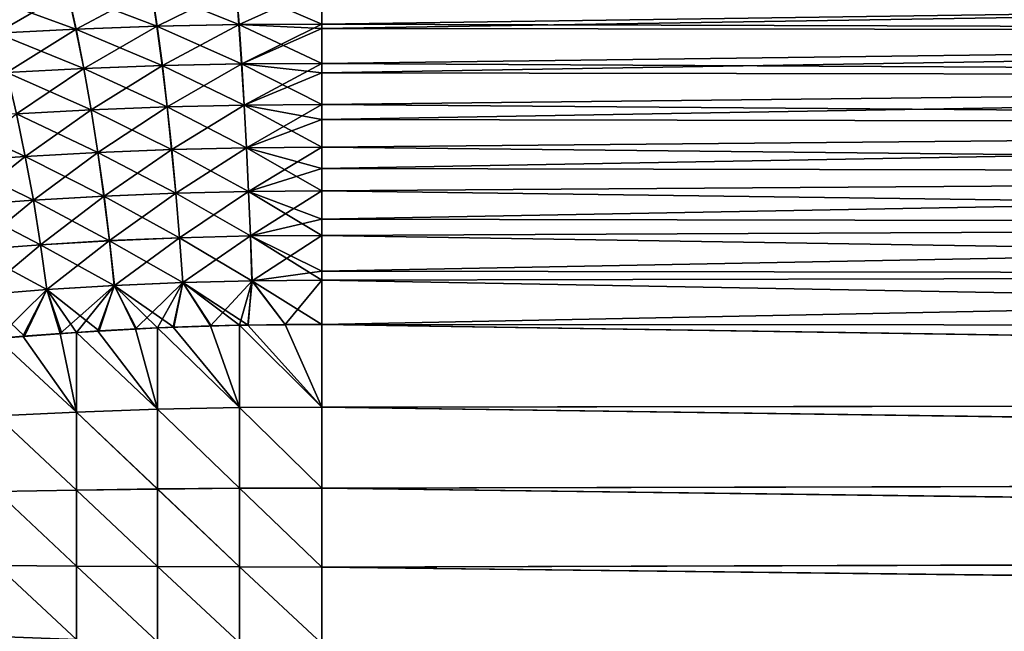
# Model space of a CAD drawing. Header units: metres. Extents: x -2 to 78, y -85 to 85.
# Tile 312 of 500: x 53.84 to 58.18, y -2.34 to 0.36. Entities that reach past the tile are written whole.
import ezdxf

# ---------------------------------------------------------------- set-up
doc = ezdxf.new("R2010")
doc.units = ezdxf.units.M
doc.layers.add('solid_20004802', color=7, linetype='CONTINUOUS')

msp = doc.modelspace()

# ---------------------------------------------------------------- linework, layer by layer
at = {"layer": 'solid_20004802'}
for points in [[(54.089111, 0.320754, 5.405857), (54.052525, 0.484844, 5.545139), (53.689743, 0.466555, 5.460772)], [(53.738174, 0.303127, -5.323793), (53.689766, 0.466868, -5.461069), (54.053059, 0.485401, -5.545871)], [(54.089626, 0.321259, -5.406513), (53.738174, 0.303127, -5.323793), (54.053059, 0.485401, -5.545871)], [(54.446087, 0.333886, 5.465898), (54.421497, 0.498254, 5.606681), (54.052525, 0.484844, 5.545139)], [(54.089111, 0.320754, 5.405857), (54.446087, 0.333886, 5.465898), (54.052525, 0.484844, 5.545139)], [(54.089626, 0.321259, -5.406513), (54.053059, 0.485401, -5.545871), (54.422253, 0.498875, -5.607553)], [(54.446815, 0.33445, -5.466688), (54.089626, 0.321259, -5.406513), (54.422253, 0.498875, -5.607553)], [(54.807972, 0.341728, 5.502832), (54.795525, 0.50626, 5.64455), (54.421497, 0.498254, 5.606681)], [(54.446087, 0.333886, 5.465898), (54.807972, 0.341728, 5.502832), (54.421497, 0.498254, 5.606681)], [(54.446815, 0.33445, -5.466688), (54.422253, 0.498875, -5.607553), (54.796127, 0.506712, -5.645201)], [(54.808552, 0.342139, -5.503424), (54.446815, 0.33445, -5.466688), (54.796127, 0.506712, -5.645201)], [(55.173691, 0.343787, 5.51583), (55.173492, 0.508328, 5.657877), (54.795525, 0.50626, 5.64455)], [(54.807972, 0.341728, 5.502832), (55.173691, 0.343787, 5.51583), (54.795525, 0.50626, 5.64455)], [(54.808552, 0.342139, -5.503424), (54.796127, 0.506712, -5.645201), (55.173496, 0.506934, -5.656584)], [(55.173691, 0.343787, -5.51583), (54.808552, 0.342139, -5.503424), (55.173496, 0.506934, -5.656584)], [(66.143051, 0.499589, 5.693129), (55.173492, 0.508328, 5.657877), (55.173691, 0.343787, 5.51583)], [(66.143051, 0.499589, -5.693129), (55.173691, 0.343787, -5.51583), (55.173496, 0.506934, -5.656584)], [(66.143051, 0.499589, 5.693129), (55.173691, 0.343787, 5.51583), (55.17371, 0.323572, 5.499761)], [(66.143745, 0.311275, -5.532616), (55.173691, 0.343787, -5.51583), (66.143051, 0.499589, -5.693129)], [(66.143738, 0.311275, 5.532616), (66.143051, 0.499589, 5.693129), (55.17371, 0.323572, 5.499761)], [(53.738155, 0.302846, 5.323541), (54.089111, 0.320754, 5.405857), (53.689743, 0.466555, 5.460772)], [(54.123627, 0.147099, 5.279096), (54.089111, 0.320754, 5.405857), (53.738155, 0.302846, 5.323541)], [(53.783813, 0.129692, -5.198938), (53.738174, 0.303127, -5.323793), (54.089626, 0.321259, -5.406513)], [(54.12413, 0.147555, -5.279648), (53.783813, 0.129692, -5.198938), (54.089626, 0.321259, -5.406513)], [(54.469292, 0.160049, 5.33769), (54.446087, 0.333886, 5.465898), (54.089111, 0.320754, 5.405857)], [(54.123627, 0.147099, 5.279096), (54.469292, 0.160049, 5.33769), (54.089111, 0.320754, 5.405857)], [(54.12413, 0.147555, -5.279648), (54.089626, 0.321259, -5.406513), (54.446815, 0.33445, -5.466688)], [(54.470001, 0.16056, -5.338367), (54.12413, 0.147555, -5.279648), (54.446815, 0.33445, -5.466688)], [(54.81971, 0.167786, 5.373719), (54.807972, 0.341728, 5.502832), (54.446087, 0.333886, 5.465898)], [(54.469292, 0.160049, 5.33769), (54.81971, 0.167786, 5.373719), (54.446087, 0.333886, 5.465898)], [(54.470001, 0.16056, -5.338367), (54.446815, 0.33445, -5.466688), (54.808552, 0.342139, -5.503424)], [(54.820274, 0.168159, -5.374229), (54.470001, 0.16056, -5.338367), (54.808552, 0.342139, -5.503424)], [(55.17371, 0.323572, 5.499761), (55.173691, 0.343787, 5.51583), (54.807972, 0.341728, 5.502832)], [(55.173828, 0.169889, 5.386413), (55.17371, 0.323572, 5.499761), (54.807972, 0.341728, 5.502832)], [(54.81971, 0.167786, 5.373719), (55.173828, 0.169889, 5.386413), (54.807972, 0.341728, 5.502832)], [(54.820274, 0.168159, -5.374229), (54.808552, 0.342139, -5.503424), (55.173691, 0.343787, -5.51583)], [(54.820274, 0.168159, -5.374229), (55.173691, 0.343787, -5.51583), (55.17371, 0.323577, -5.499765)], [(55.173828, 0.169889, -5.386413), (54.820274, 0.168159, -5.374229), (55.17371, 0.323577, -5.499765)], [(66.143745, 0.311275, -5.532616), (55.17371, 0.323577, -5.499765), (55.173691, 0.343787, -5.51583)], [(66.143745, 0.311275, -5.532616), (55.173828, 0.169889, -5.386413), (55.17371, 0.323577, -5.499765)], [(66.143738, 0.311275, 5.532616), (55.17371, 0.323572, 5.499761), (55.173828, 0.169889, 5.386413)], [(66.143738, 0.311275, 5.532616), (55.173828, 0.169889, 5.386413), (55.173851, 0.128313, 5.358255)], [(66.144379, 0.111074, -5.388629), (55.173828, 0.169889, -5.386413), (66.143745, 0.311275, -5.532616)], [(66.144379, 0.111074, 5.388629), (66.143738, 0.311275, 5.532616), (55.173851, 0.128313, 5.358255)], [(53.783794, 0.129441, 5.19875), (54.123627, 0.147099, 5.279096), (53.738155, 0.302846, 5.323541)], [(54.155823, -0.034644, 5.165708), (54.123627, 0.147099, 5.279096), (53.783794, 0.129441, 5.19875)], [(53.826363, -0.051949, -5.087348), (53.783813, 0.129692, -5.198938), (54.12413, 0.147555, -5.279648)], [(54.156322, -0.034232, -5.166128), (53.826363, -0.051949, -5.087348), (54.12413, 0.147555, -5.279648)], [(54.490952, -0.021787, 5.222915), (54.469292, 0.160049, 5.33769), (54.123627, 0.147099, 5.279096)], [(54.155823, -0.034644, 5.165708), (54.490952, -0.021787, 5.222915), (54.123627, 0.147099, 5.279096)], [(54.156322, -0.034232, -5.166128), (54.12413, 0.147555, -5.279648), (54.470001, 0.16056, -5.338367)], [(54.49165, -0.021324, -5.223449), (54.156322, -0.034232, -5.166128), (54.470001, 0.16056, -5.338367)], [(54.830658, -0.0141, 5.258071), (54.81971, 0.167786, 5.373719), (54.469292, 0.160049, 5.33769)], [(54.490952, -0.021787, 5.222915), (54.830658, -0.0141, 5.258071), (54.469292, 0.160049, 5.33769)], [(54.49165, -0.021324, -5.223449), (54.470001, 0.16056, -5.338367), (54.820274, 0.168159, -5.374229)], [(54.831215, -0.013762, -5.258478), (54.49165, -0.021324, -5.223449), (54.820274, 0.168159, -5.374229)], [(55.173851, 0.128313, 5.358255), (55.173828, 0.169889, 5.386413), (54.81971, 0.167786, 5.373719)], [(55.173912, -0.011948, 5.270449), (55.173851, 0.128313, 5.358255), (54.81971, 0.167786, 5.373719)], [(54.830658, -0.0141, 5.258071), (55.173912, -0.011948, 5.270449), (54.81971, 0.167786, 5.373719)], [(54.831215, -0.013762, -5.258478), (54.820274, 0.168159, -5.374229), (55.173828, 0.169889, -5.386413)], [(54.831215, -0.013762, -5.258478), (55.173828, 0.169889, -5.386413), (55.173851, 0.128317, -5.358259)], [(66.144379, 0.111074, -5.388629), (55.173851, 0.128317, -5.358259), (55.173828, 0.169889, -5.386413)], [(53.826332, -0.052173, 5.087241), (54.155823, -0.034644, 5.165708), (53.783794, 0.129441, 5.19875)], [(55.173912, -0.011948, -5.270449), (54.831215, -0.013762, -5.258478), (55.173851, 0.128317, -5.358259)], [(66.144379, 0.111074, -5.388629), (55.173912, -0.011948, -5.270449), (55.173851, 0.128317, -5.358259)], [(66.144379, 0.111074, 5.388629), (55.173851, 0.128313, 5.358255), (55.173912, -0.011948, 5.270449)], [(66.144379, 0.111074, 5.388629), (55.173912, -0.011948, 5.270449), (55.173927, -0.077805, 5.23282)], [(66.144951, -0.098818, -5.26237), (55.173912, -0.011948, -5.270449), (66.144379, 0.111074, -5.388629)], [(66.144951, -0.098818, 5.262369), (66.144379, 0.111074, 5.388629), (55.173927, -0.077805, 5.23282)], [(54.185493, -0.2229, 5.066316), (54.155823, -0.034644, 5.165708), (53.826332, -0.052173, 5.087241)], [(53.86554, -0.24021, -4.989639), (53.826363, -0.051949, -5.087348), (54.156322, -0.034232, -5.166128)], [(54.185997, -0.222528, -5.066579), (53.86554, -0.24021, -4.989639), (54.156322, -0.034232, -5.166128)], [(54.510921, -0.210055, 5.122202), (54.490952, -0.021787, 5.222915), (54.155823, -0.034644, 5.165708)], [(54.185493, -0.2229, 5.066316), (54.510921, -0.210055, 5.122202), (54.155823, -0.034644, 5.165708)], [(54.185997, -0.222528, -5.066579), (54.156322, -0.034232, -5.166128), (54.49165, -0.021324, -5.223449)], [(54.51162, -0.209636, -5.122565), (54.185997, -0.222528, -5.066579), (54.49165, -0.021324, -5.223449)], [(54.840744, -0.202371, 5.156522), (54.830658, -0.0141, 5.258071), (54.490952, -0.021787, 5.222915)], [(54.510921, -0.210055, 5.122202), (54.840744, -0.202371, 5.156522), (54.490952, -0.021787, 5.222915)], [(54.51162, -0.209636, -5.122565), (54.49165, -0.021324, -5.223449), (54.831215, -0.013762, -5.258478)], [(54.841297, -0.202064, -5.156806), (54.51162, -0.209636, -5.122565), (54.831215, -0.013762, -5.258478)], [(55.173927, -0.077805, 5.23282), (55.173912, -0.011948, 5.270449), (54.830658, -0.0141, 5.258071)], [(55.173935, -0.19997, 5.16868), (55.173927, -0.077805, 5.23282), (54.830658, -0.0141, 5.258071)], [(54.840744, -0.202371, 5.156522), (55.173935, -0.19997, 5.16868), (54.830658, -0.0141, 5.258071)], [(54.841297, -0.202064, -5.156806), (54.831215, -0.013762, -5.258478), (55.173912, -0.011948, -5.270449)], [(54.841297, -0.202064, -5.156806), (55.173912, -0.011948, -5.270449), (55.173927, -0.0778, -5.232823)], [(66.144951, -0.098818, -5.26237), (55.173927, -0.0778, -5.232823), (55.173912, -0.011948, -5.270449)], [(53.865498, -0.240408, 4.989628), (53.826332, -0.052173, 5.087241), (53.503559, -0.073877, 4.988294)], [(53.551994, -0.262088, 4.892896), (53.865498, -0.240408, 4.989628), (53.503559, -0.073877, 4.988294)], [(53.86554, -0.24021, -4.989639), (53.551376, -0.262154, -4.892528), (53.826363, -0.051949, -5.087348)], [(53.865498, -0.240408, 4.989628), (54.185493, -0.2229, 5.066316), (53.826332, -0.052173, 5.087241)], [(55.173935, -0.19997, -5.16868), (54.841297, -0.202064, -5.156806), (55.173927, -0.0778, -5.232823)], [(66.144951, -0.098818, -5.26237), (55.173935, -0.19997, -5.16868), (55.173927, -0.0778, -5.232823)], [(66.144951, -0.098818, 5.262369), (55.173927, -0.077805, 5.23282), (55.173935, -0.19997, 5.16868)], [(66.144951, -0.098818, 5.262369), (55.173935, -0.19997, 5.16868), (55.173931, -0.293292, 5.124375)], [(66.145462, -0.316071, 5.154652), (66.144951, -0.098818, 5.262369), (55.173931, -0.293292, 5.124375)], [(66.145462, -0.316071, -5.154652), (55.173935, -0.19997, -5.16868), (66.144951, -0.098818, -5.26237)], [(54.529099, -0.403143, 5.035948), (54.510921, -0.210055, 5.122202), (54.185493, -0.2229, 5.066316)], [(54.21299, -0.415707, -4.981391), (54.185997, -0.222528, -5.066579), (54.51162, -0.209636, -5.122565)], [(54.529804, -0.402761, -5.036114), (54.21299, -0.415707, -4.981391), (54.51162, -0.209636, -5.122565)], [(54.849915, -0.395416, 5.069472), (54.840744, -0.202371, 5.156522), (54.510921, -0.210055, 5.122202)], [(54.529099, -0.403143, 5.035948), (54.849915, -0.395416, 5.069472), (54.510921, -0.210055, 5.122202)], [(54.529804, -0.402761, -5.036114), (54.51162, -0.209636, -5.122565), (54.841297, -0.202064, -5.156806)], [(54.850471, -0.395137, -5.069615), (54.529804, -0.402761, -5.036114), (54.841297, -0.202064, -5.156806)], [(55.173931, -0.293292, 5.124375), (55.173935, -0.19997, 5.16868), (54.840744, -0.202371, 5.156522)], [(55.173908, -0.392987, 5.081289), (55.173931, -0.293292, 5.124375), (54.840744, -0.202371, 5.156522)], [(54.849915, -0.395416, 5.069472), (55.173908, -0.392987, 5.081289), (54.840744, -0.202371, 5.156522)], [(54.850471, -0.395137, -5.069615), (54.841297, -0.202064, -5.156806), (55.173935, -0.19997, -5.16868)], [(54.850471, -0.395137, -5.069615), (55.173935, -0.19997, -5.16868), (55.173931, -0.293286, -5.124378)], [(66.145462, -0.316071, -5.154652), (55.173931, -0.293286, -5.124378), (55.173935, -0.19997, -5.16868)], [(53.595345, -0.455467, -4.811255), (53.551376, -0.262154, -4.892528), (53.86554, -0.24021, -4.989639)], [(53.901077, -0.433626, 4.906294), (53.865498, -0.240408, 4.989628), (53.551994, -0.262088, 4.892896)], [(53.901134, -0.43345, -4.906192), (53.595345, -0.455467, -4.811255), (53.86554, -0.24021, -4.989639)], [(54.212475, -0.416044, 4.981309), (54.185493, -0.2229, 5.066316), (53.865498, -0.240408, 4.989628)], [(53.901077, -0.433626, 4.906294), (54.212475, -0.416044, 4.981309), (53.865498, -0.240408, 4.989628)], [(53.901134, -0.43345, -4.906192), (53.86554, -0.24021, -4.989639), (54.185997, -0.222528, -5.066579)], [(54.21299, -0.415707, -4.981391), (53.901134, -0.43345, -4.906192), (54.185997, -0.222528, -5.066579)], [(54.212475, -0.416044, 4.981309), (54.529099, -0.403143, 5.035948), (54.185493, -0.2229, 5.066316)], [(53.595943, -0.455399, 4.811629), (53.901077, -0.433626, 4.906294), (53.551994, -0.262088, 4.892896)], [(55.173908, -0.392987, -5.081289), (54.850471, -0.395137, -5.069615), (55.173931, -0.293286, -5.124378)], [(66.145462, -0.316071, -5.154652), (55.173908, -0.392987, -5.081289), (55.173931, -0.293286, -5.124378)], [(66.145462, -0.316071, 5.154652), (55.173931, -0.293292, 5.124375), (55.173908, -0.392987, 5.081289)], [(66.145462, -0.316071, 5.154652), (55.173908, -0.392987, 5.081289), (55.173862, -0.516715, 5.033623)], [(66.145905, -0.538304, 5.065896), (66.145462, -0.316071, 5.154652), (55.173862, -0.516715, 5.033623)], [(66.145905, -0.538304, -5.065896), (55.173908, -0.392987, -5.081289), (66.145462, -0.316071, -5.154652)], [(53.63464, -0.652212, -4.744249), (53.595345, -0.455467, -4.811255), (53.901134, -0.43345, -4.906192)], [(53.932919, -0.630178, 4.837384), (53.901077, -0.433626, 4.906294), (53.595943, -0.455399, 4.811629)], [(53.932995, -0.63002, -4.837156), (53.63464, -0.652212, -4.744249), (53.901134, -0.43345, -4.906192)], [(54.236656, -0.612442, 4.910844), (54.212475, -0.416044, 4.981309), (53.901077, -0.433626, 4.906294)], [(53.932919, -0.630178, 4.837384), (54.236656, -0.612442, 4.910844), (53.901077, -0.433626, 4.906294)], [(53.932995, -0.63002, -4.837156), (53.901134, -0.43345, -4.906192), (54.21299, -0.415707, -4.981391)], [(54.237194, -0.612135, -4.910722), (53.932995, -0.63002, -4.837156), (54.21299, -0.415707, -4.981391)], [(54.545403, -0.599425, 4.964313), (54.529099, -0.403143, 5.035948), (54.212475, -0.416044, 4.981309)], [(54.236656, -0.612442, 4.910844), (54.545403, -0.599425, 4.964313), (54.212475, -0.416044, 4.981309)], [(54.237194, -0.612135, -4.910722), (54.21299, -0.415707, -4.981391), (54.529804, -0.402761, -5.036114)], [(54.546127, -0.599076, -4.964259), (54.237194, -0.612135, -4.910722), (54.529804, -0.402761, -5.036114)], [(54.858131, -0.591621, 4.997088), (54.849915, -0.395416, 5.069472), (54.529099, -0.403143, 5.035948)], [(54.545403, -0.599425, 4.964313), (54.858131, -0.591621, 4.997088), (54.529099, -0.403143, 5.035948)], [(54.546127, -0.599076, -4.964259), (54.529804, -0.402761, -5.036114), (54.850471, -0.395137, -5.069615)], [(54.8587, -0.591364, -4.997071), (54.546127, -0.599076, -4.964259), (54.850471, -0.395137, -5.069615)], [(55.173862, -0.516715, 5.033623), (55.173908, -0.392987, 5.081289), (54.849915, -0.395416, 5.069472)], [(55.173828, -0.589023, 5.008623), (55.173862, -0.516715, 5.033623), (54.849915, -0.395416, 5.069472)], [(54.858131, -0.591621, 4.997088), (55.173828, -0.589023, 5.008623), (54.849915, -0.395416, 5.069472)], [(54.8587, -0.591364, -4.997071), (54.850471, -0.395137, -5.069615), (55.173908, -0.392987, -5.081289)], [(54.8587, -0.591364, -4.997071), (55.173908, -0.392987, -5.081289), (55.173862, -0.516711, -5.033624)], [(66.145905, -0.538304, -5.065896), (55.173862, -0.516711, -5.033624), (55.173908, -0.392987, -5.081289)], [(53.63522, -0.652141, 4.744632), (53.932919, -0.630178, 4.837384), (53.595943, -0.455399, 4.811629)], [(55.173828, -0.589023, -5.008623), (54.8587, -0.591364, -4.997071), (55.173862, -0.516711, -5.033624)], [(66.145905, -0.538304, -5.065896), (55.173828, -0.589023, -5.008623), (55.173862, -0.516711, -5.033624)], [(66.145905, -0.538304, 5.065896), (55.173862, -0.516715, 5.033623), (55.173828, -0.589023, 5.008623)], [(66.145905, -0.538304, 5.065896), (55.173828, -0.589023, 5.008623), (55.173725, -0.747019, 4.961024)], [(66.146286, -0.76316, 4.996134), (66.145905, -0.538304, 5.065896), (55.173725, -0.747019, 4.961024)], [(66.146286, -0.76316, -4.996134), (55.173828, -0.589023, -5.008623), (66.145905, -0.538304, -5.065896)], [(54.236656, -0.612442, 4.910844), (54.559792, -0.797313, 4.907233), (54.545403, -0.599425, 4.964313)], [(54.546127, -0.599076, -4.964259), (54.258537, -0.810211, -4.854504), (54.237194, -0.612135, -4.910722)], [(54.546127, -0.599076, -4.964259), (54.560543, -0.796991, -4.906937), (54.258537, -0.810211, -4.854504)], [(54.545403, -0.599425, 4.964313), (54.865372, -0.7894, 4.939307), (54.858131, -0.591621, 4.997088)], [(54.545403, -0.599425, 4.964313), (54.559792, -0.797313, 4.907233), (54.865372, -0.7894, 4.939307)], [(54.8587, -0.591364, -4.997071), (54.560543, -0.796991, -4.906937), (54.546127, -0.599076, -4.964259)], [(54.8587, -0.591364, -4.997071), (54.865959, -0.789163, -4.939116), (54.560543, -0.796991, -4.906937)], [(55.173725, -0.747019, 4.961024), (55.173828, -0.589023, 5.008623), (54.858131, -0.591621, 4.997088)], [(54.858131, -0.591621, 4.997088), (54.865372, -0.7894, 4.939307), (55.173695, -0.786954, 4.950476)], [(55.173725, -0.747019, 4.961024), (54.858131, -0.591621, 4.997088), (55.173695, -0.786954, 4.950476)], [(55.173828, -0.589023, -5.008623), (54.865959, -0.789163, -4.939116), (54.8587, -0.591364, -4.997071)], [(55.173725, -0.747017, -4.961024), (54.865959, -0.789163, -4.939116), (55.173828, -0.589023, -5.008623)], [(66.146286, -0.76316, -4.996134), (55.173725, -0.747017, -4.961024), (55.173828, -0.589023, -5.008623)], [(53.932995, -0.63002, -4.837156), (53.669159, -0.850753, -4.691425), (53.63464, -0.652212, -4.744249)], [(53.63522, -0.652141, 4.744632), (53.960941, -0.828446, 4.782822), (53.932919, -0.630178, 4.837384)], [(53.932995, -0.63002, -4.837156), (53.961044, -0.828305, -4.782455), (53.669159, -0.850753, -4.691425)], [(53.932919, -0.630178, 4.837384), (54.257977, -0.810493, 4.854848), (54.236656, -0.612442, 4.910844)], [(53.932919, -0.630178, 4.837384), (53.960941, -0.828446, 4.782822), (54.257977, -0.810493, 4.854848)], [(54.237194, -0.612135, -4.910722), (53.961044, -0.828305, -4.782455), (53.932995, -0.63002, -4.837156)], [(54.237194, -0.612135, -4.910722), (54.258537, -0.810211, -4.854504), (53.961044, -0.828305, -4.782455)], [(54.236656, -0.612442, 4.910844), (54.257977, -0.810493, 4.854848), (54.559792, -0.797313, 4.907233)], [(53.63522, -0.652141, 4.744632), (53.66972, -0.85068, 4.691817), (53.960941, -0.828446, 4.782822)], [(55.173725, -0.747017, -4.961024), (55.173695, -0.786954, -4.950476), (54.865959, -0.789163, -4.939116)], [(66.146286, -0.76316, 4.996134), (55.173695, -0.786954, 4.950476), (55.173519, -0.982031, 4.907255)], [(66.14669, -0.988377, 4.945035), (66.146286, -0.76316, 4.996134), (55.173519, -0.982031, 4.907255)], [(66.146286, -0.76316, -4.996134), (55.173695, -0.786954, -4.950476), (55.173725, -0.747017, -4.961024)], [(66.146286, -0.76316, 4.996134), (55.173725, -0.747019, 4.961024), (55.173695, -0.786954, 4.950476)], [(66.146683, -0.988377, -4.945035), (55.173695, -0.786954, -4.950476), (66.146286, -0.76316, -4.996134)], [(54.190823, -1.01083, 4.796789), (54.257977, -0.810493, 4.854848), (53.960941, -0.828446, 4.782822)], [(53.961044, -0.828305, -4.782455), (54.258537, -0.810211, -4.854504), (54.020058, -1.021798, -4.755054)], [(54.258537, -0.810211, -4.854504), (54.091724, -1.016961, -4.773423), (54.020058, -1.021798, -4.755054)], [(54.258537, -0.810211, -4.854504), (54.185596, -1.011062, -4.79563), (54.091724, -1.016961, -4.773423)], [(54.258537, -0.810211, -4.854504), (54.351345, -1.001843, -4.829801), (54.185596, -1.011062, -4.79563)], [(54.190823, -1.01083, 4.796789), (54.355759, -1.001735, 4.830601), (54.257977, -0.810493, 4.854848)], [(54.52076, -0.99433, 4.858141), (54.559792, -0.797313, 4.907233), (54.257977, -0.810493, 4.854848)], [(54.449078, -0.997337, 4.846941), (54.52076, -0.99433, 4.858141), (54.257977, -0.810493, 4.854848)], [(54.355759, -1.001735, 4.830601), (54.449078, -0.997337, 4.846941), (54.257977, -0.810493, 4.854848)], [(54.258537, -0.810211, -4.854504), (54.560543, -0.796991, -4.906937), (54.351345, -1.001843, -4.829801)], [(54.560543, -0.796991, -4.906937), (54.449066, -0.997208, -4.846964), (54.351345, -1.001843, -4.829801)], [(54.560543, -0.796991, -4.906937), (54.517288, -0.994329, -4.857652), (54.449066, -0.997208, -4.846964)], [(54.560543, -0.796991, -4.906937), (54.682831, -0.988543, -4.879215), (54.517288, -0.994329, -4.857652)], [(54.52076, -0.99433, 4.858141), (54.685352, -0.988619, 4.879467), (54.559792, -0.797313, 4.907233)], [(54.849079, -0.984599, 4.894678), (54.865372, -0.7894, 4.939307), (54.559792, -0.797313, 4.907233)], [(54.81049, -0.985388, 4.891631), (54.849079, -0.984599, 4.894678), (54.559792, -0.797313, 4.907233)], [(54.685352, -0.988619, 4.879467), (54.81049, -0.985388, 4.891631), (54.559792, -0.797313, 4.907233)], [(54.560543, -0.796991, -4.906937), (54.865959, -0.789163, -4.939116), (54.682831, -0.988543, -4.879215)], [(54.865959, -0.789163, -4.939116), (54.810493, -0.985251, -4.891656), (54.682831, -0.988543, -4.879215)], [(54.865959, -0.789163, -4.939116), (54.847439, -0.984501, -4.89458), (54.810493, -0.985251, -4.891656)], [(54.865959, -0.789163, -4.939116), (55.011059, -0.982311, -4.903884), (54.847439, -0.984501, -4.89458)], [(54.849079, -0.984599, 4.894678), (55.01186, -0.982384, 4.9039), (54.865372, -0.7894, 4.939307)], [(55.173519, -0.982031, 4.907255), (55.173695, -0.786954, 4.950476), (54.865372, -0.7894, 4.939307)], [(55.01186, -0.982384, 4.9039), (55.173519, -0.982031, 4.907255), (54.865372, -0.7894, 4.939307)], [(54.865959, -0.789163, -4.939116), (55.173695, -0.786954, -4.950476), (55.011059, -0.982311, -4.903884)], [(55.173695, -0.786954, -4.950476), (55.173519, -0.982031, -4.907255), (55.011059, -0.982311, -4.903884)], [(66.146683, -0.988377, -4.945035), (55.173519, -0.982031, -4.907255), (55.173695, -0.786954, -4.950476)], [(53.669159, -0.850753, -4.691425), (53.961044, -0.828305, -4.782455), (53.740406, -1.043574, -4.671313)], [(53.861904, -1.033534, 4.710093), (53.960941, -0.828446, 4.782822), (53.66972, -0.85068, 4.691817)], [(53.740425, -1.043528, 4.671329), (53.861904, -1.033534, 4.710093), (53.66972, -0.85068, 4.691817)], [(53.961044, -0.828305, -4.782455), (53.855358, -1.034065, -4.708096), (53.740406, -1.043574, -4.671313)], [(53.961044, -0.828305, -4.782455), (54.020058, -1.021798, -4.755054), (53.855358, -1.034065, -4.708096)], [(53.861904, -1.033534, 4.710093), (54.02602, -1.021416, 4.756623), (53.960941, -0.828446, 4.782822)], [(54.091732, -1.017013, 4.773414), (54.190823, -1.01083, 4.796789), (53.960941, -0.828446, 4.782822)], [(54.02602, -1.021416, 4.756623), (54.091732, -1.017013, 4.773414), (53.960941, -0.828446, 4.782822)], [(54.091732, -1.017013, 4.773414), (54.449078, -0.997337, 4.846941), (54.190823, -1.01083, 4.796789)], [(54.448952, -1.356498, 4.76382), (54.449078, -0.997337, 4.846941), (54.091732, -1.017013, 4.773414)], [(54.190823, -1.01083, 4.796789), (54.449078, -0.997337, 4.846941), (54.355759, -1.001735, 4.830601)], [(54.448952, -1.356371, -4.763855), (54.351345, -1.001843, -4.829801), (54.449066, -0.997208, -4.846964)], [(54.448952, -1.356371, -4.763855), (54.449066, -0.997208, -4.846964), (54.810371, -1.348737, -4.809068)], [(54.448952, -1.356498, 4.76382), (54.810371, -1.348875, 4.809031), (54.449078, -0.997337, 4.846941)], [(54.810371, -1.348737, -4.809068), (54.449066, -0.997208, -4.846964), (54.517288, -0.994329, -4.857652)], [(54.449078, -0.997337, 4.846941), (54.81049, -0.985388, 4.891631), (54.52076, -0.99433, 4.858141)], [(54.810371, -1.348875, 4.809031), (54.81049, -0.985388, 4.891631), (54.449078, -0.997337, 4.846941)], [(54.810371, -1.348737, -4.809068), (54.517288, -0.994329, -4.857652), (54.682831, -0.988543, -4.879215)], [(54.52076, -0.99433, 4.858141), (54.81049, -0.985388, 4.891631), (54.685352, -0.988619, 4.879467)], [(54.810371, -1.348737, -4.809068), (54.682831, -0.988543, -4.879215), (54.810493, -0.985251, -4.891656)], [(55.173519, -1.346778, -4.824851), (54.810371, -1.348737, -4.809068), (54.810493, -0.985251, -4.891656)], [(55.173519, -1.346778, 4.824851), (54.81049, -0.985388, 4.891631), (54.810371, -1.348875, 4.809031)], [(54.81049, -0.985388, 4.891631), (55.173519, -0.982031, 4.907255), (54.849079, -0.984599, 4.894678)], [(55.173519, -1.346778, 4.824851), (55.173519, -0.982031, 4.907255), (54.81049, -0.985388, 4.891631)], [(55.173519, -1.346778, -4.824851), (54.810493, -0.985251, -4.891656), (54.847439, -0.984501, -4.89458)], [(55.173519, -1.346778, -4.824851), (54.847439, -0.984501, -4.89458), (55.011059, -0.982311, -4.903884)], [(54.849079, -0.984599, 4.894678), (55.173519, -0.982031, 4.907255), (55.01186, -0.982384, 4.9039)], [(55.173519, -1.346778, -4.824851), (55.011059, -0.982311, -4.903884), (55.173519, -0.982031, -4.907255)], [(77.013359, -1.316706, -4.911451), (55.173519, -0.982031, -4.907255), (66.146683, -0.988377, -4.945035)], [(77.013359, -1.316706, -4.911451), (55.173519, -1.346778, -4.824851), (55.173519, -0.982031, -4.907255)], [(77.013268, -1.320648, 4.910444), (66.14669, -0.988377, 4.945035), (55.173519, -0.982031, 4.907255)], [(77.013268, -1.320648, 4.910444), (55.173519, -0.982031, 4.907255), (55.173519, -1.346778, 4.824851)], [(54.091625, -1.368856, -4.689517), (53.740406, -1.043574, -4.671313), (53.855358, -1.034065, -4.708096)], [(53.740425, -1.043528, 4.671329), (54.091732, -1.017013, 4.773414), (53.861904, -1.033534, 4.710093)], [(54.091625, -1.368895, 4.689507), (54.091732, -1.017013, 4.773414), (53.740425, -1.043528, 4.671329)], [(54.091625, -1.368856, -4.689517), (53.855358, -1.034065, -4.708096), (54.020058, -1.021798, -4.755054)], [(53.861904, -1.033534, 4.710093), (54.091732, -1.017013, 4.773414), (54.02602, -1.021416, 4.756623)], [(54.091625, -1.368856, -4.689517), (54.020058, -1.021798, -4.755054), (54.091724, -1.016961, -4.773423)], [(54.448952, -1.356371, -4.763855), (54.091625, -1.368856, -4.689517), (54.091724, -1.016961, -4.773423)], [(54.448952, -1.356498, 4.76382), (54.091732, -1.017013, 4.773414), (54.091625, -1.368895, 4.689507)], [(54.448952, -1.356371, -4.763855), (54.091724, -1.016961, -4.773423), (54.185596, -1.011062, -4.79563)], [(54.448952, -1.356371, -4.763855), (54.185596, -1.011062, -4.79563), (54.351345, -1.001843, -4.829801)], [(54.091625, -1.368895, 4.689507), (53.740425, -1.043528, 4.671329), (53.740353, -1.3853, 4.586444)], [(54.091625, -1.368856, -4.689517), (53.740353, -1.385372, -4.586423), (53.740406, -1.043574, -4.671313)], [(77.013359, -1.316706, -4.911451), (77.004967, -1.651801, -4.813619), (55.173519, -1.346778, -4.824851)], [(77.004822, -1.657958, 4.811584), (77.013268, -1.320648, 4.910444), (55.173519, -1.346778, 4.824851)], [(54.091625, -1.368856, -4.689517), (54.091625, -1.713204, -4.579856), (53.740353, -1.385372, -4.586423)], [(54.091625, -1.713242, 4.579843), (54.091625, -1.368895, 4.689507), (53.740353, -1.3853, 4.586444)], [(54.091625, -1.713242, 4.579843), (53.740353, -1.3853, 4.586444), (53.740353, -1.719626, 4.476709)], [(54.091625, -1.713204, -4.579856), (53.740353, -1.719696, -4.476683), (53.740353, -1.385372, -4.586423)], [(54.448952, -1.356371, -4.763855), (54.448952, -1.707988, -4.654308), (54.091625, -1.368856, -4.689517)], [(54.448952, -1.708112, 4.654264), (54.448952, -1.356498, 4.76382), (54.091625, -1.368895, 4.689507)], [(54.448952, -1.707988, -4.654308), (54.091625, -1.713204, -4.579856), (54.091625, -1.368856, -4.689517)], [(54.448952, -1.708112, 4.654264), (54.091625, -1.368895, 4.689507), (54.091625, -1.713242, 4.579843)], [(54.448952, -1.356371, -4.763855), (54.810371, -1.348737, -4.809068), (54.810371, -1.704782, -4.699605)], [(54.448952, -1.356498, 4.76382), (54.810371, -1.704917, 4.699557), (54.810371, -1.348875, 4.809031)], [(54.448952, -1.356371, -4.763855), (54.810371, -1.704782, -4.699605), (54.448952, -1.707988, -4.654308)], [(54.448952, -1.708112, 4.654264), (54.810371, -1.704917, 4.699557), (54.448952, -1.356498, 4.76382)], [(55.173519, -1.346778, -4.824851), (55.173519, -1.704335, -4.715376), (54.810371, -1.348737, -4.809068)], [(55.173519, -1.704335, 4.715376), (55.173519, -1.346778, 4.824851), (54.810371, -1.348875, 4.809031)], [(55.173519, -1.704335, -4.715376), (54.810371, -1.704782, -4.699605), (54.810371, -1.348737, -4.809068)], [(55.173519, -1.704335, 4.715376), (54.810371, -1.348875, 4.809031), (54.810371, -1.704917, 4.699557)], [(77.004822, -1.657958, 4.811584), (55.173519, -1.346778, 4.824851), (55.173519, -1.704335, 4.715376)], [(77.004967, -1.651801, -4.813619), (55.173519, -1.704335, -4.715376), (55.173519, -1.346778, -4.824851)], [(77.004967, -1.651801, -4.813619), (76.996674, -1.982638, -4.691617), (55.173519, -1.704335, -4.715376)], [(76.996513, -1.989568, 4.688778), (77.004822, -1.657958, 4.811584), (55.173519, -1.704335, 4.715376)], [(54.091625, -1.713204, -4.579856), (54.091625, -2.048467, -4.444948), (53.740353, -1.719696, -4.476683)], [(54.091625, -2.048504, 4.444932), (54.091625, -1.713242, 4.579843), (53.740353, -1.719626, 4.476709)], [(54.091625, -2.048504, 4.444932), (53.740353, -1.719626, 4.476709), (53.740353, -2.044958, 4.342639)], [(54.091625, -2.048467, -4.444948), (53.740353, -2.045026, -4.342608), (53.740353, -1.719696, -4.476683)], [(54.448952, -1.707988, -4.654308), (54.448952, -2.050458, -4.518849), (54.091625, -1.713204, -4.579856)], [(54.448952, -2.050579, 4.518796), (54.448952, -1.708112, 4.654264), (54.091625, -1.713242, 4.579843)], [(54.448952, -2.050458, -4.518849), (54.091625, -2.048467, -4.444948), (54.091625, -1.713204, -4.579856)], [(54.448952, -2.050579, 4.518796), (54.091625, -1.713242, 4.579843), (54.091625, -2.048504, 4.444932)], [(54.448952, -1.707988, -4.654308), (54.810371, -1.704782, -4.699605), (54.810371, -2.051644, -4.56382)], [(54.448952, -1.708112, 4.654264), (54.810371, -2.051775, 4.563764), (54.810371, -1.704917, 4.699557)], [(54.448952, -1.707988, -4.654308), (54.810371, -2.051644, -4.56382), (54.448952, -2.050458, -4.518849)], [(54.448952, -2.050579, 4.518796), (54.810371, -2.051775, 4.563764), (54.448952, -1.708112, 4.654264)], [(55.173519, -1.704335, -4.715376), (55.173519, -2.052694, -4.579444), (54.810371, -1.704782, -4.699605)], [(55.173519, -2.052694, 4.579444), (55.173519, -1.704335, 4.715376), (54.810371, -1.704917, 4.699557)], [(55.173519, -2.052694, -4.579444), (54.810371, -2.051644, -4.56382), (54.810371, -1.704782, -4.699605)], [(55.173519, -2.052694, 4.579444), (54.810371, -1.704917, 4.699557), (54.810371, -2.051775, 4.563764)], [(76.996513, -1.989568, 4.688778), (55.173519, -1.704335, 4.715376), (55.173519, -2.052694, 4.579444)], [(76.996674, -1.982638, -4.691617), (55.173519, -2.052694, -4.579444), (55.173519, -1.704335, -4.715376)], [(76.996674, -1.982638, -4.691617), (76.988571, -2.305857, -4.546089), (55.173519, -2.052694, -4.579444)], [(76.988411, -2.312613, 4.542752), (76.996513, -1.989568, 4.688778), (55.173519, -2.052694, 4.579444)], [(54.091625, -2.372831, 4.285518), (53.740353, -2.044958, 4.342639), (53.740353, -2.359528, 4.184966)], [(54.091625, -2.372831, 4.285518), (54.091625, -2.048504, 4.444932), (53.740353, -2.044958, 4.342639)], [(54.091625, -2.372796, -4.285537), (53.740353, -2.359593, -4.184929), (53.740353, -2.045026, -4.342608)], [(54.091625, -2.048467, -4.444948), (54.091625, -2.372796, -4.285537), (53.740353, -2.045026, -4.342608)], [(54.448952, -2.381874, -4.358231), (54.091625, -2.372796, -4.285537), (54.091625, -2.048467, -4.444948)], [(54.448952, -2.050458, -4.518849), (54.448952, -2.381874, -4.358231), (54.091625, -2.048467, -4.444948)], [(54.448952, -2.381991, 4.358169), (54.091625, -2.048504, 4.444932), (54.091625, -2.372831, 4.285518)], [(54.448952, -2.381991, 4.358169), (54.448952, -2.050579, 4.518796), (54.091625, -2.048504, 4.444932)], [(54.448952, -2.050458, -4.518849), (54.810371, -2.051644, -4.56382), (54.810371, -2.38738, -4.402477)], [(54.448952, -2.050458, -4.518849), (54.810371, -2.38738, -4.402477), (54.448952, -2.381874, -4.358231)], [(54.448952, -2.050579, 4.518796), (54.810371, -2.387506, 4.402411), (54.810371, -2.051775, 4.563764)], [(54.448952, -2.381991, 4.358169), (54.810371, -2.387506, 4.402411), (54.448952, -2.050579, 4.518796)], [(55.173519, -2.3899, -4.417818), (54.810371, -2.38738, -4.402477), (54.810371, -2.051644, -4.56382)], [(55.173519, -2.052694, -4.579444), (55.173519, -2.3899, -4.417818), (54.810371, -2.051644, -4.56382)], [(55.173519, -2.3899, 4.417818), (54.810371, -2.051775, 4.563764), (54.810371, -2.387506, 4.402411)], [(55.173519, -2.3899, 4.417818), (55.173519, -2.052694, 4.579444), (54.810371, -2.051775, 4.563764)], [(76.988411, -2.312613, 4.542752), (55.173519, -2.052694, 4.579444), (55.173519, -2.3899, 4.417818)], [(76.988571, -2.305857, -4.546089), (55.173519, -2.3899, -4.417818), (55.173519, -2.052694, -4.579444)], [(76.988571, -2.305857, -4.546089), (76.980736, -2.618464, -4.378122), (55.173519, -2.3899, -4.417818)], [(76.980591, -2.624571, 4.374554), (76.988411, -2.312613, 4.542752), (55.173519, -2.3899, 4.417818)]]:
    msp.add_3dface(points, dxfattribs=at)

doc.saveas('drawing.dxf')
